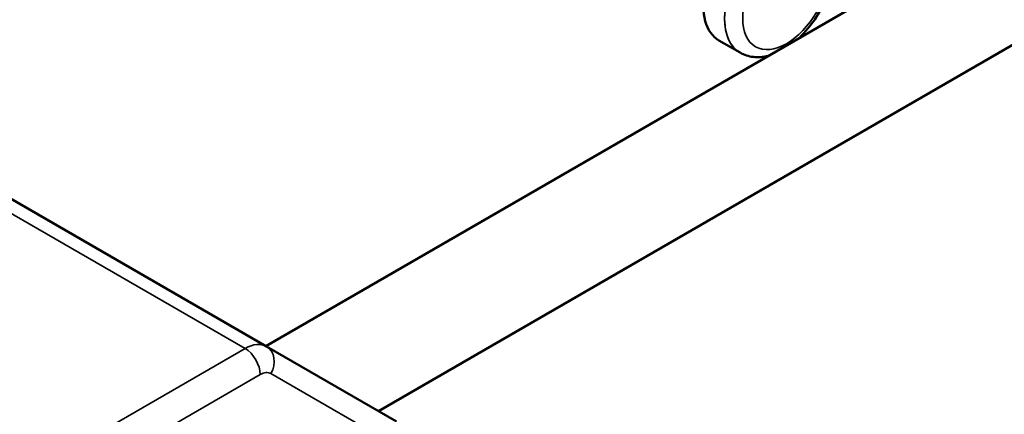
# Model space of a CAD drawing. Header units: millimetres. Extents: x 0 to 14369, y -869 to 2970.
# Tile 659 of 787: x 3559 to 3582, y 1807 to 1817. Entities that reach past the tile are written whole.
import ezdxf

# ---------------------------------------------------------------- set-up
doc = ezdxf.new("R2010")
doc.units = ezdxf.units.MM
doc.header["$LTSCALE"] = 10
doc.layers.add('Sichtbar (ISO)', color=7, linetype='Continuous', lineweight=50)
doc.layers.add('Sichtbar schmal (ISO)', color=7, linetype='Continuous', lineweight=35)

msp = doc.modelspace()

# ---------------------------------------------------------------- linework, layer by layer
at = {"layer": 'Sichtbar (ISO)'}
for p, q in [((3611.615, 1836.073), (3564.743, 1809.012)), ((3567.388, 1807.485), (3596.452, 1824.266)), ((3575.88, 1815.901), (3575.385, 1816.187)), ((3575.88, 1815.901), (3575.385, 1816.187)), ((3564.76, 1809.002), (3558.75, 1812.472)), ((3564.76, 1809.002), (3567.813, 1807.24))]:
    msp.add_line(p, q, dxfattribs=at)
msp.add_ellipse((3576.26, 1817.702), major_axis=(0.875, 1.516), ratio=0.57735, start_param=0, end_param=3.141593, dxfattribs=at)
for points, knots in [([(3577.259, 1816.238), (3577.299, 1816.275), (3577.337, 1816.313), (3577.499, 1816.486), (3577.612, 1816.636), (3577.806, 1816.955), (3577.887, 1817.125), (3578.009, 1817.469), (3578.051, 1817.644), (3578.088, 1817.987), (3578.083, 1818.155), (3578.017, 1818.462), (3577.959, 1818.602), (3577.804, 1818.805), (3577.723, 1818.878), (3577.63, 1818.932)], [5.009384, 5.009384, 5.009384, 5.009384, 5.114004, 5.114004, 5.460888, 5.460888, 5.80492, 5.80492, 6.15084, 6.15084, 6.500466, 6.500466, 6.831314, 6.831314, 7.068583, 7.068583, 7.068583, 7.068583]), ([(3577.259, 1816.238), (3577.299, 1816.275), (3577.337, 1816.313), (3577.499, 1816.486), (3577.612, 1816.636), (3577.806, 1816.955), (3577.887, 1817.125), (3578.009, 1817.469), (3578.051, 1817.644), (3578.088, 1817.987), (3578.083, 1818.155), (3578.017, 1818.462), (3577.959, 1818.602), (3577.804, 1818.805), (3577.723, 1818.878), (3577.63, 1818.932)], [5.009384, 5.009384, 5.009384, 5.009384, 5.114004, 5.114004, 5.460888, 5.460888, 5.80492, 5.80492, 6.15084, 6.15084, 6.500466, 6.500466, 6.831314, 6.831314, 7.068583, 7.068583, 7.068583, 7.068583]), ([(3575.88, 1815.901), (3575.976, 1815.845), (3576.084, 1815.811), (3576.309, 1815.785), (3576.426, 1815.795), (3576.541, 1815.823)], [3.9269908, 3.9269908, 3.9269908, 3.9269908, 4.1721917, 4.1721917, 4.4307041, 4.4307041, 4.4307041, 4.4307041]), ([(3575.88, 1815.901), (3575.976, 1815.845), (3576.084, 1815.811), (3576.309, 1815.785), (3576.426, 1815.795), (3576.541, 1815.823)], [3.9269908, 3.9269908, 3.9269908, 3.9269908, 4.1721917, 4.1721917, 4.4307041, 4.4307041, 4.4307041, 4.4307041])]:
    msp.add_open_spline(points, degree=3, knots=knots, dxfattribs=at)
at = {"layer": 'Sichtbar schmal (ISO)'}
for p, q in [((3564.26, 1808.953), (3558.25, 1812.423)), ((3560.106, 1806.555), (3564.26, 1808.953)), ((3560.46, 1805.942), (3564.614, 1808.34)), ((3564.864, 1808.365), (3567.917, 1806.603))]:
    msp.add_line(p, q, dxfattribs=at)
for centre, major_axis, ratio, start_param, end_param in [((3576.755, 1817.416), (0.875, 1.516), 0.57735, 0, 3.141593), ((3576.755, 1817.416), (-0.875, -1.516), 0.57735, 3.141593, 6.283185), ((3564.26, 1808.136), (0.5, 0.866), 0.57735, 0, 0.785398), ((3564.51, 1808.569), (0.25, 0.433), 0.816497, 4.712389, 6.283185), ((3564.26, 1808.545), (0.25, -0.433), 0.57735, 0.785398, 2.356194), ((3564.614, 1807.932), (0.25, 0.433), 0.57735, 0, 0.785398)]:
    msp.add_ellipse(centre, major_axis=major_axis, ratio=ratio, start_param=start_param, end_param=end_param, dxfattribs=at)
msp.add_ellipse((3576.967, 1817.294), major_axis=(0.725, 1.256), ratio=0.57735, dxfattribs=at)
msp.add_ellipse((3576.967, 1817.294), major_axis=(0.725, 1.256), ratio=0.57735, dxfattribs=at)

doc.saveas('drawing.dxf')
